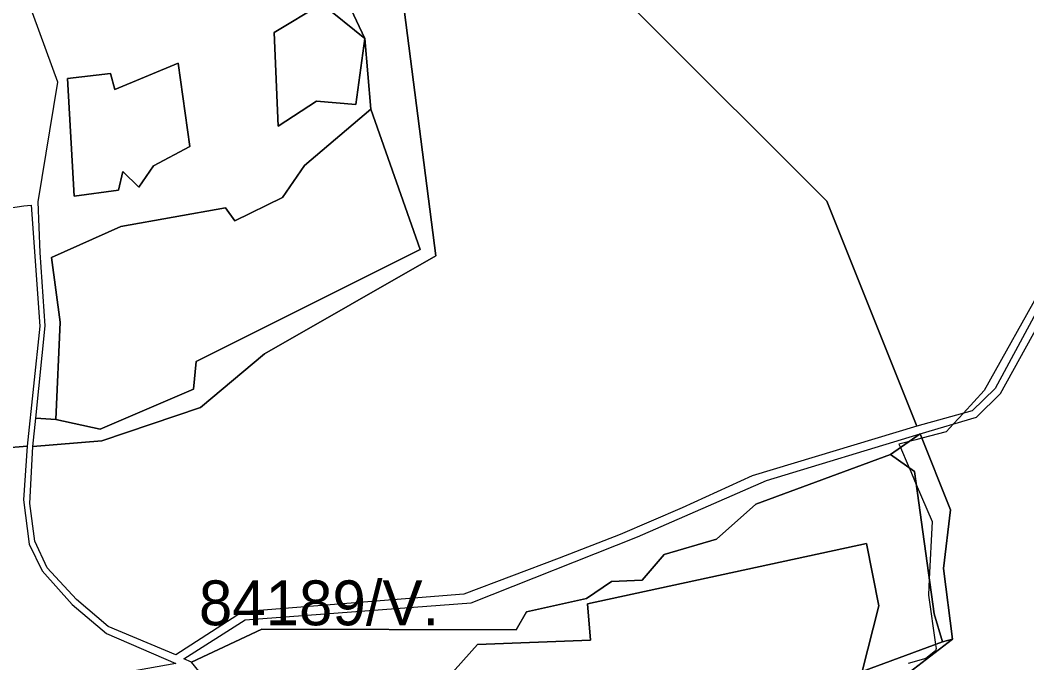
# Model space of a CAD drawing. Extents: x -477304 to -465429, y -1159113 to -1149210.
# Drawn here: x -468805.4 to -468468.9, y -1152410.1 to -1152195.3 of the extents above; entities that cross this region are included whole.
import ezdxf

# ---------------------------------------------------------------- set-up
doc = ezdxf.new("R2010")
doc.units = 0
for name, color, linetype in [('BPEJ_s', 7, 'Continuous'), ('PUPFL_s', 7, 'Continuous'), ('trav_porost_s', 7, 'Continuous')]:
    doc.layers.add(name, color=color, linetype=linetype)

msp = doc.modelspace()

# ---------------------------------------------------------------- linework, layer by layer
at = {"layer": 'BPEJ_s'}
msp.add_lwpolyline([(-468463.18, -1152283.47), (-468483.12, -1152319.11), (-468490.06, -1152326.62), (-468493.39, -1152330.23), (-468495.84, -1152332.89), (-468503.97, -1152334.99), (-468505.97, -1152335.5), (-468508.19, -1152336.07), (-468509.84, -1152336.5), (-468511.66, -1152336.97), (-468511.15, -1152338.16), (-468508.57, -1152344.13), (-468508.26, -1152344.84), (-468505.84, -1152350.46), (-468500.51, -1152362.8), (-468501.5, -1152382), (-468501.78, -1152387.4), (-468499.42, -1152403.95), (-468499.24, -1152405.22), (-468499.45, -1152406.07), (-468502.63, -1152408.61), (-468508.57, -1152410.31)], dxfattribs=at)
msp.add_lwpolyline([(-468463.18, -1152283.47), (-468483.12, -1152319.11), (-468490.06, -1152326.62), (-468493.39, -1152330.23), (-468495.84, -1152332.89), (-468503.97, -1152334.99), (-468505.97, -1152335.5), (-468508.19, -1152336.07), (-468509.84, -1152336.5), (-468511.66, -1152336.97), (-468511.15, -1152338.16), (-468508.57, -1152344.13), (-468508.26, -1152344.84), (-468505.84, -1152350.46), (-468500.51, -1152362.8), (-468501.5, -1152382), (-468501.78, -1152387.4), (-468499.42, -1152403.95), (-468499.24, -1152405.22), (-468499.45, -1152406.07), (-468502.63, -1152408.61), (-468508.57, -1152410.31)], dxfattribs=at)
at = {"layer": 'PUPFL_s'}
for points in [[(-468457.36, -1152277.53), (-468479.48, -1152318.43), (-468487.11, -1152325.81), (-468505.68, -1152330.94), (-468535.7, -1152255.77), (-468658.42, -1152133.3), (-468686.75, -1152101.45), (-468714.57, -1152060.88), (-468732.83, -1151964.82), (-468767.43, -1151899.55)], [(-468715.96, -1152146.54), (-468690.19, -1152201.42), (-468704.47, -1152189.9), (-468720.41, -1152199.42), (-468719.12, -1152230.79), (-468706.29, -1152222.34), (-468693.14, -1152223.51), (-468690.19, -1152201.42), (-468688.14, -1152225.02), (-468710.34, -1152243.94), (-468717.65, -1152254.57), (-468733.62, -1152262.32), (-468736.75, -1152258.05), (-468771.7, -1152264.25), (-468794.9, -1152274.61), (-468791.97, -1152296.24), (-468793.39, -1152328.78), (-468800.06, -1152328.29), (-468796.95, -1152297.47), (-468798.67, -1152272.99), (-468799.28, -1152256.03), (-468792.77, -1152216.04), (-468804.96, -1152182.43)], [(-468414.6, -1152482.07), (-468475.27, -1152463.48), (-468510.57, -1152446.24), (-468523.64, -1152442.55), (-468513.51, -1152420.1), (-468511.1, -1152415.52), (-468493.68, -1152402.2), (-468496.72, -1152378.56), (-468494.38, -1152358.98), (-468504.56, -1152333.51), (-468485.74, -1152327.99), (-468477.71, -1152320.03), (-468454.22, -1152277.51)], [(-468745.64, -1152412.82), (-468748.13, -1152409.88), (-468724.54, -1152398.76), (-468639.54, -1152399.09), (-468636.12, -1152393.04), (-468616.06, -1152388.56), (-468607.74, -1152382.92), (-468597.42, -1152382.46), (-468590.1, -1152373.91), (-468572.58, -1152368.73), (-468559.47, -1152357.03), (-468514.43, -1152340.48), (-468506.43, -1152346.14), (-468499.89, -1152393.74), (-468497.03, -1152403.07), (-468523.96, -1152412.98), (-468518.35, -1152391.04), (-468522.49, -1152370.18), (-468615.72, -1152390.3), (-468614.73, -1152402.45), (-468652.48, -1152403.95), (-468670.16, -1152423.73)]]:
    msp.add_lwpolyline(points, dxfattribs=at)
for points in [[(-468802.12, -1152356.87), (-468801.14, -1152337.79), (-468778.07, -1152335.84), (-468745.13, -1152324.76), (-468723.73, -1152306.81), (-468666.39, -1152274.05), (-468678.92, -1152176.96), (-468690.68, -1152140.77), (-468658.42, -1152133.3), (-468535.7, -1152255.77), (-468505.68, -1152330.94), (-468560.64, -1152347.57), (-468584.12, -1152358.23), (-468604.81, -1152367.15), (-468625.15, -1152375.07), (-468657.06, -1152387.14), (-468731.05, -1152393.04), (-468753.36, -1152407.43), (-468775.95, -1152397.97), (-468786.57, -1152388.85), (-468796.29, -1152378.27), (-468800.44, -1152369.43)], [(-468778.07, -1152335.84), (-468801.14, -1152337.79), (-468800.06, -1152328.29), (-468793.39, -1152328.78), (-468778.65, -1152332.02), (-468747.45, -1152318.58), (-468746.58, -1152309.37), (-468671.61, -1152271.97), (-468688.14, -1152225.02), (-468690.19, -1152201.42), (-468715.96, -1152146.54), (-468690.68, -1152140.77), (-468678.92, -1152176.96), (-468666.39, -1152274.05), (-468723.73, -1152306.81), (-468745.13, -1152324.76)], [(-468719.12, -1152230.79), (-468720.41, -1152199.42), (-468704.47, -1152189.9), (-468690.19, -1152201.42), (-468693.14, -1152223.51), (-468706.29, -1152222.34)], [(-468772.5, -1152252.18), (-468771.09, -1152245.91), (-468765.74, -1152251.07), (-468760.74, -1152243.97), (-468748.61, -1152237.58), (-468752.57, -1152209.68), (-468773.67, -1152218.47), (-468775.11, -1152213.13), (-468789.55, -1152214.85), (-468787.25, -1152254.12)], [(-468773.67, -1152218.47), (-468752.57, -1152209.68), (-468748.61, -1152237.58), (-468760.74, -1152243.97), (-468765.74, -1152251.07), (-468771.09, -1152245.91), (-468772.5, -1152252.18), (-468787.25, -1152254.12), (-468789.55, -1152214.85), (-468775.11, -1152213.13)], [(-468794.9, -1152274.61), (-468771.7, -1152264.25), (-468736.75, -1152258.05), (-468733.62, -1152262.32), (-468717.65, -1152254.57), (-468710.34, -1152243.94), (-468688.14, -1152225.02), (-468671.61, -1152271.97), (-468746.58, -1152309.37), (-468747.45, -1152318.58), (-468778.65, -1152332.02), (-468793.39, -1152328.78), (-468791.97, -1152296.24)], [(-468801.64, -1152257.19), (-468798.82, -1152297.53), (-468803.01, -1152337.62), (-468811.17, -1152338.32), (-468845.93, -1152345.71), (-468893.93, -1152352.84), (-468898, -1152345.46), (-468826.64, -1152332.68), (-468834.81, -1152292.65), (-468835.93, -1152292.86), (-468843.78, -1152277.31), (-468831.82, -1152271.04), (-468823.53, -1152271.71), (-468819.84, -1152259.68), (-468804.13, -1152257.31)], [(-468911.58, -1152352.42), (-468917.94, -1152321.66), (-468927.23, -1152287.18), (-468924.43, -1152286.65), (-468912.01, -1152318.25), (-468898, -1152345.46), (-468893.93, -1152352.84), (-468845.93, -1152345.71), (-468811.17, -1152338.32), (-468803.01, -1152337.62), (-468804.27, -1152355.55), (-468802.36, -1152370.38), (-468797.97, -1152379.35), (-468787.93, -1152390.52), (-468776.53, -1152400.21), (-468753.37, -1152410.26), (-468784.54, -1152415.84), (-468798.29, -1152413.25), (-468815.23, -1152412.65), (-468821.05, -1152419.11), (-468829.54, -1152418.51), (-468840.78, -1152408.15), (-468879.04, -1152399.05), (-468897.2, -1152388.73)], [(-468750.62, -1152408.68), (-468730.1, -1152395.73), (-468654.63, -1152390), (-468599.03, -1152367.94), (-468555.93, -1152349.19), (-468504.56, -1152333.51), (-468514.43, -1152340.48), (-468559.47, -1152357.03), (-468572.58, -1152368.73), (-468590.1, -1152373.91), (-468597.42, -1152382.46), (-468607.74, -1152382.92), (-468616.06, -1152388.56), (-468636.12, -1152393.04), (-468639.54, -1152399.09), (-468724.54, -1152398.76), (-468748.13, -1152409.88)], [(-468493.68, -1152402.2), (-468497.03, -1152403.07), (-468499.89, -1152393.74), (-468506.43, -1152346.14), (-468514.43, -1152340.48), (-468504.56, -1152333.51), (-468494.38, -1152358.98), (-468496.72, -1152378.56)], [(-468497.03, -1152403.07), (-468493.68, -1152402.2), (-468511.1, -1152415.52), (-468513.51, -1152420.1), (-468529.3, -1152424.14), (-468523.96, -1152412.98)]]:
    msp.add_lwpolyline(points, close=True, dxfattribs=at)
at = {"layer": 'trav_porost_s'}
msp.add_lwpolyline([(-468670.16, -1152423.73), (-468652.48, -1152403.95), (-468614.73, -1152402.45), (-468615.72, -1152390.3), (-468522.49, -1152370.18), (-468518.35, -1152391.04), (-468523.96, -1152412.98)], dxfattribs=at)

# ---------------------------------------------------------------- texts
at = {"layer": 'BPEJ_s'}
msp.add_text('84189/V.', height=15, dxfattribs=at).set_placement((-468745.6, -1152397.52))

doc.saveas('drawing.dxf')
